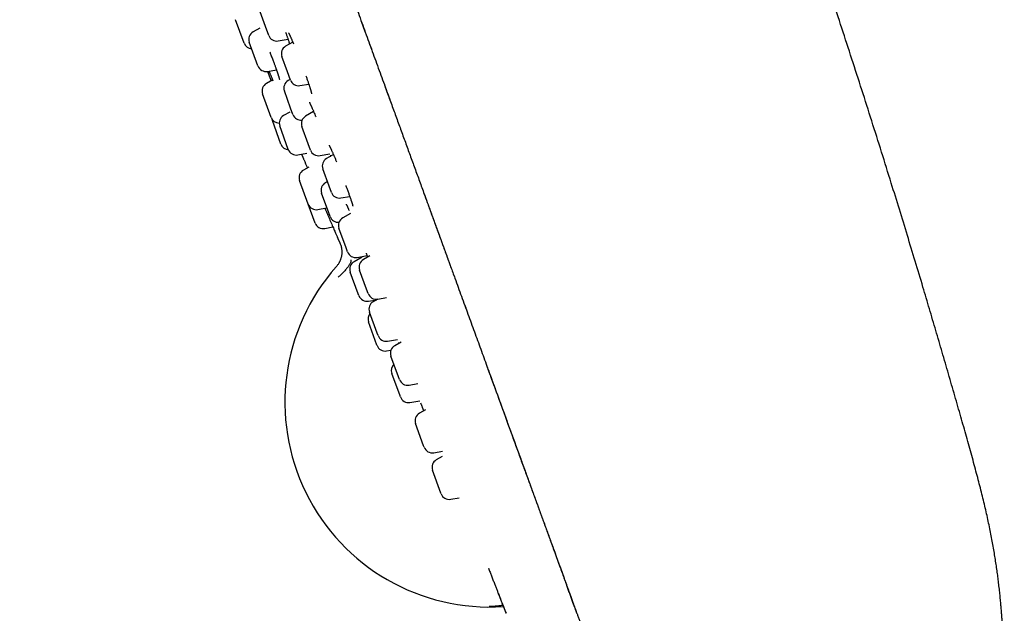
# Model space of a CAD drawing. Header units: millimetres. Extents: x 8 to 562, y 12 to 805.
# Tile 478 of 538: x 75 to 132, y 707 to 741. Entities that reach past the tile are written whole.
import ezdxf

# ---------------------------------------------------------------- set-up
doc = ezdxf.new("R2010")
doc.units = ezdxf.units.MM

msp = doc.modelspace()

# ---------------------------------------------------------------- linework, layer by layer
at = {"color": 7, "linetype": 'Continuous', "lineweight": 30}
for p, q in [((87.635, 739.797), (87.135, 741.17)), ((88.879, 740.766), (88.567, 741.623)), ((88.548, 740.677), (88.159, 740.458)), ((89.067, 740.25), (88.879, 740.766)), ((94.48, 741.018), (94.674, 740.487)), ((89.623, 739.928), (90.193, 740.029)), ((88.435, 738.478), (87.935, 739.851)), ((90.467, 739.868), (90.052, 739.628)), ((94.939, 739.757), (95.074, 739.389)), ((90.154, 738.139), (89.832, 739.024)), ((88.996, 738.158), (89.514, 738.255)), ((90.332, 737.651), (90.154, 738.139)), ((90.318, 737.69), (90.197, 737.621)), ((89.302, 737.659), (88.934, 737.453)), ((90.888, 737.33), (91.397, 737.42)), ((89.209, 735.473), (88.709, 736.846)), ((90.342, 736.015), (89.977, 737.017)), ((90.477, 735.644), (90.342, 736.015)), ((90.287, 735.782), (89.933, 735.583)), ((91.681, 735.812), (91.219, 735.545)), ((89.777, 733.912), (89.278, 735.285)), ((90.209, 733.603), (89.709, 734.976)), ((91.364, 733.939), (90.999, 734.941)), ((91.499, 733.568), (91.364, 733.939)), ((90.771, 733.283), (91.289, 733.38)), ((92.055, 733.247), (92.632, 733.348)), ((92.837, 733.307), (92.437, 733.076)), ((91.408, 732.579), (91.092, 732.401)), ((91.1, 733.042), (91.109, 733.017)), ((92.585, 731.462), (92.217, 732.472)), ((91.367, 730.421), (90.867, 731.794)), ((92.486, 731.732), (92.366, 731.662)), ((92.717, 731.099), (92.585, 731.462)), ((92.566, 729.903), (92.146, 731.058)), ((93.273, 730.778), (93.787, 730.868)), ((91.769, 729.316), (91.367, 730.421)), ((91.929, 730.101), (92.433, 730.195)), ((92.646, 729.686), (92.566, 729.903)), ((93.825, 729.868), (93.379, 729.61)), ((92.331, 728.996), (92.809, 729.085)), ((93.571, 727.875), (93.159, 729.006)), ((93.087, 728.445), (93.097, 728.419)), ((93.097, 728.42), (93.214, 728.154)), ((93.659, 727.634), (93.571, 727.875)), ((94.215, 727.312), (94.794, 727.414)), ((94.967, 727.401), (94.583, 727.179)), ((94.515, 727.333), (94.041, 727.06)), ((94.285, 725.183), (93.821, 726.456)), ((94.772, 725.453), (94.363, 726.575)), ((99.816, 726.358), (99.883, 726.175)), ((94.321, 725.083), (94.285, 725.183)), ((94.863, 725.202), (94.772, 725.453)), ((94.878, 724.761), (95.357, 724.846)), ((95.416, 724.88), (95.155, 724.729)), ((95.42, 724.881), (95.936, 724.972)), ((95.386, 722.887), (94.936, 724.125)), ((95.369, 722.203), (94.879, 723.55)), ((95.435, 722.753), (95.386, 722.887)), ((95.379, 722.177), (95.369, 722.203)), ((95.992, 722.431), (96.569, 722.533)), ((96.776, 722.376), (96.408, 722.164)), ((95.935, 721.856), (96.188, 721.9)), ((96.631, 720.343), (96.189, 721.56)), ((96.716, 719.234), (96.237, 720.55)), ((96.688, 720.187), (96.631, 720.343)), ((97.245, 719.866), (97.76, 719.957)), ((96.737, 719.177), (96.716, 719.234)), ((97.293, 718.856), (97.864, 718.956)), ((98.194, 718.427), (97.842, 718.224)), ((98.093, 716.328), (97.623, 717.62)), ((98.122, 716.247), (98.093, 716.328)), ((98.679, 715.926), (99.189, 716.016)), ((99.166, 715.704), (98.83, 715.51)), ((99.099, 713.563), (98.61, 714.906)), ((99.11, 713.533), (99.099, 713.563)), ((99.667, 713.212), (100.168, 713.3)), ((106.837, 707.07), (106.814, 707.134)), ((102.884, 706.579), (102.891, 706.562))]:
    msp.add_line(p, q, dxfattribs=at)
at = {"color": 7, "linetype": 'Continuous', "lineweight": 30, "flags": 128}
msp.add_lwpolyline([(88.986, 738.156), (89.13, 737.801), (89.208, 737.606)], dxfattribs=at)
at = {"color": 7, "linetype": 'Continuous', "lineweight": 30}
for centre, radius, start, end in [((88.405, 740.022), 0.5, 119.41476, 200), ((89.537, 740.421), 0.5, 200, 280), ((88.105, 739.969), 0.5, 200, 266.42182), ((90.302, 739.195), 0.5, 120, 200), ((88.904, 738.649), 0.5, 200, 280.58524), ((89.179, 737.017), 0.5, 119.34063, 200), ((90.447, 737.188), 0.5, 120, 200), ((90.802, 737.822), 0.5, 200, 280), ((89.679, 735.644), 0.5, 200, 270.00883), ((90.179, 735.147), 0.5, 119.41476, 200), ((90.947, 735.815), 0.5, 200, 277.73188), ((91.469, 735.112), 0.5, 120, 200), ((89.747, 735.456), 0.5, 188.46379, 200), ((90.247, 734.083), 0.5, 200, 266.47476), ((90.679, 733.774), 0.5, 200, 280.58524), ((91.969, 733.739), 0.5, 200, 280), ((388.068, 858.688), 322.456, 202.93788, 203.03226), ((92.687, 732.643), 0.5, 120, 200), ((91.337, 731.965), 0.5, 119.41476, 200), ((92.616, 731.229), 0.5, 120, 200), ((93.186, 731.27), 0.5, 200, 280), ((91.837, 730.592), 0.5, 200, 280.58524), ((93.116, 729.857), 0.5, 200, 275.43708), ((92.239, 729.487), 0.5, 200, 280.58524), ((93.629, 729.177), 0.5, 120, 200), ((94.129, 727.805), 0.5, 200, 280), ((94.291, 726.627), 0.5, 120, 200), ((94.833, 726.746), 0.5, 120, 200), ((101.943, 718.863), 11.936, 138.52947, 273.82088), ((94.791, 725.254), 0.5, 200, 280), ((95.333, 725.373), 0.5, 200, 280), ((95.405, 724.296), 0.5, 120, 200), ((95.349, 723.721), 0.5, 140, 200), ((95.905, 722.924), 0.5, 200, 280), ((95.848, 722.348), 0.5, 200, 280), ((96.658, 721.731), 0.5, 120, 200), ((96.707, 720.721), 0.5, 133.57818, 200), ((97.158, 720.358), 0.5, 200, 280), ((97.206, 719.348), 0.5, 200, 280), ((98.092, 717.791), 0.5, 120, 200), ((98.592, 716.418), 0.5, 200, 280), ((99.08, 715.077), 0.5, 120, 200), ((99.58, 713.704), 0.5, 200, 280)]:
    msp.add_arc(centre, radius, start, end, dxfattribs=at)
for points, knots in [([(129.217, 718.615), (129.157, 718.826), (128.976, 719.46), (128.672, 720.516), (128.304, 721.784), (127.934, 723.048), (127.56, 724.314), (127.16, 725.659), (126.731, 727.088), (126.273, 728.6), (125.808, 730.118), (125.308, 731.737), (124.772, 733.455), (124.2, 735.268), (123.624, 737.075), (123.044, 738.875), (122.461, 740.668), (121.807, 742.655), (121.079, 744.839), (120.275, 747.219), (119.461, 749.599), (118.636, 751.978), (117.8, 754.358), (116.954, 756.736), (116.097, 759.112), (115.245, 761.445), (114.398, 763.735), (113.557, 765.981), (112.708, 768.221), (111.852, 770.455), (110.989, 772.682), (110.18, 774.746), (109.426, 776.65), (108.728, 778.396), (108.023, 780.144), (107.31, 781.896), (106.589, 783.651), (105.922, 785.26), (105.312, 786.722), (104.761, 788.035), (104.207, 789.344), (103.653, 790.646), (103.099, 791.94), (102.545, 793.225), (101.991, 794.502), (101.457, 795.723), (100.944, 796.891), (100.45, 798.009), (99.952, 799.131), (99.485, 800.177), (99.049, 801.15), (98.645, 802.048), (98.313, 802.782), (98.117, 803.216), (98.057, 803.349)], [0, 0, 0, 0, 0.007256, 0.021905, 0.036495, 0.051065, 0.065654, 0.0803, 0.097676, 0.115168, 0.132749, 0.150392, 0.171437, 0.192486, 0.213492, 0.234418, 0.255272, 0.276072, 0.303879, 0.331673, 0.359499, 0.387373, 0.415286, 0.443226, 0.47118, 0.499137, 0.525696, 0.552237, 0.578748, 0.60522, 0.631648, 0.658059, 0.678826, 0.699627, 0.720481, 0.741408, 0.762415, 0.783464, 0.799251, 0.815016, 0.830741, 0.846406, 0.861991, 0.877477, 0.892871, 0.908213, 0.921707, 0.935225, 0.9488, 0.96246, 0.973274, 0.984173, 0.995175, 1, 1, 1, 1]), ([(74.559, 795.752), (74.559, 795.752), (74.558, 795.754), (74.561, 795.747), (74.567, 795.731), (74.577, 795.702), (74.592, 795.662), (74.611, 795.61), (74.633, 795.547), (74.66, 795.473), (74.691, 795.388), (74.727, 795.291), (74.767, 795.181), (74.811, 795.058), (74.861, 794.923), (74.914, 794.776), (74.972, 794.616), (75.035, 794.444), (75.095, 794.281), (75.149, 794.13), (75.198, 793.996), (75.25, 793.853), (75.306, 793.698), (75.366, 793.533), (75.43, 793.36), (75.495, 793.179), (75.564, 792.991), (75.637, 792.791), (75.714, 792.579), (75.791, 792.367), (75.868, 792.156), (75.943, 791.95), (76.021, 791.734), (76.103, 791.509), (76.189, 791.274), (76.277, 791.033), (76.366, 790.787), (76.457, 790.536), (76.552, 790.277), (76.65, 790.008), (76.75, 789.733), (76.851, 789.453), (76.955, 789.169), (77.062, 788.875), (77.172, 788.574), (77.284, 788.264), (77.398, 787.951), (77.513, 787.637), (77.627, 787.322), (77.745, 786.999), (77.865, 786.669), (77.988, 786.332), (78.113, 785.987), (78.241, 785.636), (78.371, 785.277), (78.504, 784.912), (78.639, 784.543), (78.774, 784.17), (78.912, 783.793), (79.051, 783.411), (79.198, 783.006), (79.354, 782.577), (79.519, 782.123), (79.687, 781.664), (79.856, 781.198), (80.028, 780.727), (80.201, 780.25), (80.377, 779.768), (80.557, 779.273), (80.742, 778.765), (80.931, 778.245), (81.122, 777.721), (81.314, 777.192), (81.508, 776.659), (81.709, 776.107), (81.918, 775.534), (82.133, 774.941), (82.35, 774.345), (82.568, 773.746), (82.787, 773.144), (83.007, 772.54), (83.236, 771.913), (83.472, 771.264), (83.717, 770.592), (83.962, 769.918), (84.208, 769.242), (84.494, 768.455), (84.821, 767.556), (85.189, 766.546), (85.558, 765.533), (85.927, 764.52), (86.296, 763.504), (86.677, 762.458), (87.069, 761.38), (87.473, 760.271), (87.877, 759.161), (88.281, 758.05), (88.684, 756.944), (89.084, 755.845), (89.482, 754.752), (89.88, 753.658), (90.281, 752.556), (90.685, 751.447), (91.091, 750.33), (91.498, 749.214), (91.904, 748.097), (92.31, 746.981), (92.716, 745.865), (93.122, 744.749), (93.528, 743.634), (93.934, 742.521), (94.339, 741.408), (94.743, 740.296), (95.148, 739.185), (95.552, 738.075), (95.913, 737.082), (96.232, 736.206), (96.509, 735.446), (96.785, 734.687), (97.061, 733.929), (97.336, 733.171), (97.612, 732.415), (97.886, 731.66), (98.154, 730.926), (98.414, 730.212), (98.666, 729.518), (98.917, 728.828), (99.168, 728.14), (99.417, 727.455), (99.665, 726.774), (99.894, 726.146), (100.104, 725.569), (100.295, 725.043), (100.485, 724.521), (100.674, 724.001), (100.862, 723.486), (101.048, 722.974), (101.233, 722.466), (101.416, 721.963), (101.597, 721.465), (101.777, 720.972), (101.954, 720.485), (102.129, 720.003), (102.302, 719.528), (102.469, 719.071), (102.628, 718.633), (102.781, 718.214), (102.931, 717.8), (103.079, 717.393), (103.225, 716.992), (103.373, 716.586), (103.523, 716.175), (103.673, 715.762), (103.82, 715.357), (103.964, 714.961), (104.104, 714.577), (104.24, 714.204), (104.371, 713.843), (104.5, 713.491), (104.625, 713.146), (104.748, 712.807), (104.869, 712.477), (104.986, 712.156), (105.099, 711.844), (105.209, 711.543), (105.315, 711.251), (105.418, 710.969), (105.517, 710.697), (105.612, 710.434), (105.704, 710.182), (105.792, 709.94), (105.877, 709.707), (105.958, 709.484), (106.038, 709.264), (106.118, 709.046), (106.196, 708.831), (106.27, 708.628), (106.34, 708.433), (106.384, 708.312), (106.407, 708.251)], [0, 0, 0, 0, 0.000001, 0.008782, 0.017563, 0.026344, 0.035124, 0.043904, 0.052527, 0.06115, 0.069774, 0.078397, 0.087199, 0.096001, 0.104803, 0.113602, 0.122401, 0.1312, 0.139999, 0.145748, 0.151497, 0.157247, 0.162997, 0.168746, 0.174495, 0.179915, 0.185335, 0.190756, 0.196177, 0.201598, 0.206115, 0.210633, 0.21515, 0.219668, 0.224187, 0.228705, 0.232964, 0.237223, 0.241481, 0.245739, 0.249997, 0.254094, 0.258192, 0.26229, 0.266388, 0.270486, 0.274584, 0.278449, 0.282313, 0.286177, 0.290041, 0.293905, 0.29777, 0.301635, 0.305498, 0.309361, 0.313223, 0.317016, 0.320809, 0.324602, 0.328396, 0.332708, 0.33702, 0.341332, 0.345645, 0.349959, 0.354272, 0.358586, 0.3629, 0.367418, 0.371935, 0.376451, 0.380967, 0.385483, 0.389999, 0.394926, 0.399854, 0.404783, 0.409711, 0.414639, 0.419567, 0.424494, 0.429915, 0.435336, 0.440757, 0.446178, 0.451599, 0.459666, 0.467731, 0.475797, 0.483864, 0.491931, 0.499998, 0.508779, 0.51756, 0.52634, 0.535121, 0.543901, 0.552525, 0.56115, 0.569774, 0.578398, 0.587198, 0.595998, 0.604798, 0.613598, 0.622399, 0.631199, 0.639999, 0.648799, 0.657598, 0.666397, 0.675197, 0.683999, 0.692801, 0.701601, 0.70765, 0.713699, 0.719749, 0.725799, 0.731849, 0.737897, 0.743944, 0.749992, 0.755593, 0.761195, 0.766798, 0.7724, 0.778001, 0.783601, 0.7892, 0.793598, 0.797997, 0.802395, 0.806794, 0.811194, 0.815596, 0.82, 0.824402, 0.828802, 0.833202, 0.837601, 0.841999, 0.846398, 0.850797, 0.854831, 0.858865, 0.862898, 0.866932, 0.870965, 0.874998, 0.879388, 0.883779, 0.88817, 0.892562, 0.896953, 0.901265, 0.905576, 0.909887, 0.914197, 0.918596, 0.922996, 0.927396, 0.931796, 0.936197, 0.940598, 0.945, 0.949401, 0.953802, 0.958202, 0.962601, 0.966999, 0.971398, 0.975797, 0.980638, 0.985479, 0.99032, 0.995161, 1, 1, 1, 1]), ([(90.053, 740.437), (90.063, 740.409), (90.083, 740.352), (90.111, 740.27), (90.137, 740.195), (90.161, 740.124), (90.184, 740.055), (90.208, 739.983), (90.229, 739.92), (90.247, 739.867), (90.26, 739.824), (90.272, 739.789), (90.278, 739.768), (90.281, 739.76)], [0, 0, 0, 0, 0.1074108, 0.2174292, 0.3184763, 0.4116835, 0.5102865, 0.6181223, 0.7351609, 0.8076787, 0.8833134, 0.9556456, 1, 1, 1, 1]), ([(90.216, 740.405), (90.216, 740.405), (90.216, 740.406), (90.218, 740.402), (90.223, 740.393), (90.232, 740.379), (90.242, 740.359), (90.254, 740.335), (90.268, 740.309), (90.282, 740.279), (90.296, 740.25), (90.31, 740.22), (90.324, 740.19), (90.338, 740.159), (90.355, 740.123), (90.374, 740.081), (90.395, 740.034), (90.424, 739.968), (90.461, 739.882), (90.493, 739.807), (90.509, 739.77)], [0, 0, 0, 0, 0.018078, 0.055239, 0.094852, 0.160138, 0.22078, 0.276739, 0.337655, 0.392194, 0.442854, 0.489992, 0.533589, 0.574335, 0.620276, 0.672825, 0.726662, 0.780884, 0.890529, 1, 1, 1, 1]), ([(89.127, 739.294), (89.137, 739.268), (89.161, 739.207), (89.197, 739.113), (89.24, 739.003), (89.283, 738.891), (89.325, 738.777), (89.362, 738.679), (89.393, 738.594), (89.421, 738.518), (89.448, 738.442), (89.471, 738.376), (89.491, 738.322), (89.506, 738.278), (89.521, 738.234), (89.536, 738.191), (89.55, 738.15), (89.561, 738.116), (89.57, 738.089), (89.577, 738.068), (89.583, 738.05), (89.589, 738.032), (89.596, 738.012), (89.604, 737.985), (89.615, 737.953), (89.625, 737.918), (89.636, 737.883), (89.646, 737.851), (89.654, 737.823), (89.66, 737.8), (89.666, 737.781), (89.67, 737.765), (89.673, 737.753), (89.675, 737.743), (89.677, 737.734), (89.68, 737.725), (89.682, 737.715), (89.684, 737.705), (89.686, 737.696), (89.687, 737.69), (89.687, 737.69), (89.687, 737.689)], [0, 0, 0, 0, 0.032936, 0.078291, 0.12161, 0.17622, 0.227258, 0.274741, 0.311892, 0.346874, 0.383989, 0.424561, 0.447194, 0.470775, 0.495304, 0.520779, 0.545637, 0.56723, 0.583025, 0.596422, 0.60742, 0.617338, 0.631385, 0.650094, 0.673458, 0.701471, 0.73038, 0.75862, 0.784154, 0.806986, 0.827119, 0.844268, 0.858817, 0.870769, 0.881815, 0.896664, 0.914006, 0.933831, 0.95471, 0.980877, 1, 1, 1, 1]), ([(89.074, 738.172), (89.077, 738.166), (89.085, 738.148), (89.101, 738.113), (89.123, 738.067), (89.147, 738.012), (89.173, 737.953), (89.203, 737.887), (89.235, 737.813), (89.27, 737.732), (89.299, 737.665), (89.317, 737.625), (89.322, 737.612)], [0, 0, 0, 0, 0.060687, 0.158761, 0.265918, 0.379365, 0.48928, 0.594818, 0.720586, 0.839531, 0.951657, 1, 1, 1, 1]), ([(91.235, 737.887), (91.244, 737.862), (91.265, 737.804), (91.295, 737.716), (91.327, 737.625), (91.358, 737.535), (91.387, 737.448), (91.414, 737.368), (91.436, 737.299), (91.455, 737.243), (91.469, 737.197), (91.481, 737.16), (91.491, 737.127), (91.5, 737.096), (91.509, 737.069), (91.516, 737.043), (91.524, 737.017), (91.531, 736.991), (91.539, 736.964), (91.546, 736.938), (91.552, 736.913), (91.557, 736.891), (91.561, 736.874), (91.564, 736.862), (91.565, 736.855), (91.565, 736.853), (91.565, 736.853), (91.565, 736.854)], [0, 0, 0, 0, 0.047382, 0.107131, 0.167716, 0.224788, 0.290668, 0.350479, 0.404213, 0.451856, 0.48936, 0.522588, 0.553613, 0.582592, 0.612208, 0.638807, 0.668372, 0.700905, 0.736403, 0.775747, 0.816763, 0.861395, 0.909595, 0.940068, 0.969469, 0.99708, 1, 1, 1, 1]), ([(95.812, 737.361), (95.865, 737.213), (95.98, 736.9), (96.093, 736.587), (96.153, 736.422)], [0, 0, 0, 0, 0.472491, 1, 1, 1, 1]), ([(91.433, 736.355), (91.433, 736.355), (91.432, 736.355), (91.434, 736.352), (91.438, 736.346), (91.444, 736.334), (91.452, 736.319), (91.462, 736.301), (91.471, 736.281), (91.481, 736.261), (91.49, 736.242), (91.499, 736.224), (91.506, 736.208), (91.513, 736.194), (91.518, 736.182), (91.525, 736.167), (91.535, 736.146), (91.548, 736.117), (91.564, 736.081), (91.583, 736.039), (91.605, 735.987), (91.633, 735.923), (91.667, 735.846), (91.704, 735.758), (91.742, 735.666), (91.779, 735.579), (91.801, 735.524), (91.812, 735.499)], [0, 0, 0, 0, 0.002208, 0.037818, 0.078291, 0.120997, 0.165307, 0.211221, 0.24671, 0.282363, 0.314192, 0.341588, 0.364538, 0.38303, 0.397235, 0.411745, 0.43982, 0.473882, 0.513811, 0.557501, 0.60422, 0.666869, 0.734228, 0.806265, 0.882939, 0.947583, 1, 1, 1, 1]), ([(92.581, 733.849), (92.581, 733.849), (92.581, 733.85), (92.583, 733.847), (92.588, 733.838), (92.596, 733.823), (92.606, 733.806), (92.617, 733.786), (92.629, 733.762), (92.641, 733.738), (92.653, 733.713), (92.663, 733.692), (92.671, 733.675), (92.678, 733.661), (92.685, 733.646), (92.694, 733.627), (92.704, 733.604), (92.717, 733.576), (92.737, 733.533), (92.762, 733.477), (92.792, 733.408), (92.822, 733.341), (92.851, 733.274), (92.881, 733.204), (92.913, 733.128), (92.948, 733.047), (92.982, 732.966), (93.004, 732.912), (93.014, 732.887)], [0, 0, 0, 0, 0.003906, 0.043434, 0.084995, 0.127528, 0.169433, 0.21068, 0.251254, 0.29038, 0.324273, 0.352409, 0.371934, 0.387264, 0.403439, 0.423822, 0.448415, 0.477222, 0.50971, 0.572948, 0.631713, 0.685984, 0.735745, 0.784818, 0.83855, 0.89699, 0.952005, 1, 1, 1, 1]), ([(90.982, 733.322), (90.994, 733.293), (91.02, 733.231), (91.051, 733.156), (91.077, 733.094), (91.095, 733.049), (91.107, 733.022), (91.108, 733.018), (91.109, 733.017)], [0, 0, 0, 0, 0.152428, 0.323186, 0.492672, 0.661216, 0.829954, 1, 1, 1, 1]), ([(90.984, 733.323), (90.986, 733.316), (90.998, 733.287), (91.017, 733.242), (91.038, 733.191), (91.056, 733.148), (91.071, 733.113), (91.083, 733.083), (91.092, 733.061), (91.098, 733.046), (91.099, 733.043), (91.1, 733.042)], [0, 0, 0, 0, 0.037227, 0.157573, 0.283548, 0.392861, 0.506139, 0.623419, 0.744759, 0.870242, 1, 1, 1, 1]), ([(92.66, 733.268), (92.665, 733.252), (92.672, 733.234), (92.677, 733.218), (92.678, 733.215)], [0, 0, 0, 0, 0.854142, 1, 1, 1, 1]), ([(93.555, 731.511), (93.559, 731.499), (93.576, 731.456), (93.602, 731.384), (93.637, 731.288), (93.673, 731.192), (93.709, 731.091), (93.744, 730.994), (93.778, 730.895), (93.812, 730.797), (93.839, 730.718), (93.86, 730.657), (93.873, 730.614), (93.885, 730.578), (93.895, 730.548), (93.902, 730.524), (93.908, 730.506), (93.913, 730.492), (93.917, 730.478), (93.922, 730.461), (93.928, 730.44), (93.935, 730.417), (93.942, 730.393), (93.95, 730.365), (93.957, 730.337), (93.963, 730.315), (93.965, 730.302), (93.966, 730.298), (93.966, 730.299), (93.966, 730.299)], [0, 0, 0, 0, 0.018792, 0.068989, 0.116758, 0.176674, 0.233064, 0.292066, 0.354776, 0.421203, 0.491356, 0.527841, 0.563423, 0.594476, 0.620902, 0.642701, 0.659873, 0.671239, 0.6851, 0.703442, 0.726265, 0.753564, 0.784956, 0.81687, 0.871856, 0.925727, 0.960904, 0.995508, 1, 1, 1, 1]), ([(98.109, 731.05), (98.173, 730.874), (98.317, 730.476), (98.547, 729.845), (98.798, 729.156), (99.053, 728.455), (99.307, 727.757), (99.503, 727.22), (99.613, 726.916), (99.64, 726.843)], [0, 0, 0, 0, 0.124291, 0.280182, 0.446845, 0.613501, 0.780144, 0.946779, 1, 1, 1, 1]), ([(93.573, 730.42), (93.573, 730.42), (93.573, 730.42), (93.576, 730.414), (93.58, 730.407), (93.585, 730.398), (93.591, 730.385), (93.598, 730.371), (93.606, 730.356), (93.614, 730.339), (93.623, 730.32), (93.634, 730.298), (93.647, 730.271), (93.662, 730.238), (93.679, 730.2), (93.699, 730.157), (93.721, 730.107), (93.738, 730.069), (93.747, 730.048)], [0, 0, 0, 0, 0.039435, 0.095876, 0.14796, 0.210559, 0.265316, 0.316971, 0.368775, 0.420719, 0.472901, 0.529432, 0.592408, 0.661811, 0.73762, 0.819607, 0.90175, 1, 1, 1, 1]), ([(92.334, 730.177), (92.346, 730.149), (92.384, 730.061), (92.448, 729.913), (92.525, 729.736), (92.6, 729.564), (92.672, 729.399), (92.739, 729.243), (92.803, 729.097), (92.861, 728.961), (92.915, 728.838), (92.962, 728.73), (93.003, 728.636), (93.036, 728.558), (93.063, 728.497), (93.083, 728.452), (93.095, 728.425), (93.096, 728.421), (93.097, 728.42)], [0, 0, 0, 0, 0.029984, 0.093956, 0.15861, 0.224574, 0.288907, 0.353025, 0.41752, 0.482978, 0.547797, 0.612116, 0.676461, 0.741352, 0.806439, 0.870979, 0.935448, 1, 1, 1, 1]), ([(93.214, 728.154), (93.227, 728.123), (93.252, 728.063), (93.281, 727.97), (93.302, 727.878), (93.316, 727.789), (93.324, 727.704), (93.326, 727.617), (93.323, 727.531), (93.314, 727.447), (93.3, 727.37), (93.284, 727.301), (93.266, 727.237), (93.245, 727.177), (93.224, 727.123), (93.202, 727.073), (93.176, 727.022), (93.144, 726.964), (93.104, 726.901), (93.056, 726.834), (93.019, 726.79), (93, 726.767)], [0, 0, 0, 0, 0.0674336, 0.1329641, 0.1962717, 0.2570736, 0.3151265, 0.3702278, 0.4322217, 0.4895202, 0.5419781, 0.5895081, 0.6320688, 0.6782726, 0.7167446, 0.7500639, 0.7884853, 0.8329522, 0.8832385, 0.9390469, 1, 1, 1, 1]), ([(94.739, 727.565), (94.745, 727.55), (94.757, 727.517), (94.774, 727.469), (94.793, 727.418), (94.811, 727.368), (94.822, 727.336), (94.828, 727.32)], [0, 0, 0, 0, 0.168831, 0.372624, 0.572538, 0.791409, 1, 1, 1, 1]), ([(93.844, 727.16), (93.848, 727.152), (93.855, 727.135), (93.856, 727.102), (93.85, 727.062), (93.835, 727.016), (93.812, 726.962), (93.78, 726.903), (93.739, 726.838), (93.69, 726.768), (93.634, 726.694), (93.571, 726.617), (93.501, 726.538), (93.428, 726.458), (93.35, 726.379), (93.27, 726.301), (93.189, 726.225), (93.134, 726.176), (93.107, 726.152)], [0, 0, 0, 0, 0.058007, 0.117694, 0.1789, 0.241433, 0.305069, 0.369559, 0.434631, 0.499997, 0.565364, 0.630436, 0.694926, 0.758563, 0.821097, 0.882304, 0.941992, 1, 1, 1, 1]), ([(100.082, 725.629), (100.104, 725.567), (100.192, 725.326), (100.345, 724.905), (100.475, 724.548), (100.541, 724.368)], [0, 0, 0, 0, 0.146106, 0.568639, 1, 1, 1, 1]), ([(96.637, 722.352), (96.642, 722.338), (96.648, 722.322), (96.653, 722.307), (96.654, 722.306)], [0, 0, 0, 0, 0.8951019, 1, 1, 1, 1]), ([(101.747, 721.052), (101.789, 720.937), (101.893, 720.653), (102.055, 720.208), (102.234, 719.716), (102.411, 719.23), (102.585, 718.751), (102.757, 718.278), (102.922, 717.825), (103.08, 717.391), (103.231, 716.977), (103.379, 716.57), (103.524, 716.171), (103.666, 715.781), (103.804, 715.401), (103.939, 715.031), (104.07, 714.672), (104.197, 714.322), (104.321, 713.981), (104.442, 713.649), (104.56, 713.325), (104.678, 713), (104.797, 712.673), (104.916, 712.346), (105.032, 712.029), (105.143, 711.722), (105.252, 711.425), (105.356, 711.139), (105.456, 710.863), (105.552, 710.598), (105.645, 710.345), (105.732, 710.104), (105.815, 709.876), (105.894, 709.659), (105.97, 709.451), (106.042, 709.252), (106.112, 709.061), (106.179, 708.877), (106.242, 708.702), (106.303, 708.536), (106.359, 708.382), (106.394, 708.287), (106.41, 708.242)], [0, 0, 0, 0, 0.017787, 0.043808, 0.069825, 0.095852, 0.12191, 0.14805, 0.174254, 0.198311, 0.222387, 0.246463, 0.270523, 0.294551, 0.318533, 0.342208, 0.365835, 0.389428, 0.412997, 0.436553, 0.460108, 0.483672, 0.509613, 0.535592, 0.561645, 0.587767, 0.613933, 0.640123, 0.666311, 0.692475, 0.71859, 0.744632, 0.770157, 0.795652, 0.821125, 0.846584, 0.872499, 0.898413, 0.924331, 0.95026, 0.976202, 1, 1, 1, 1]), ([(97.915, 718.826), (97.926, 718.797), (97.945, 718.747), (97.97, 718.683), (97.99, 718.631), (98.007, 718.585), (98.022, 718.545), (98.035, 718.511), (98.045, 718.482), (98.054, 718.458), (98.061, 718.438), (98.067, 718.422), (98.072, 718.409), (98.075, 718.398), (98.079, 718.388), (98.081, 718.38), (98.084, 718.372), (98.086, 718.365), (98.086, 718.364), (98.087, 718.364)], [0, 0, 0, 0, 0.114367, 0.197922, 0.279893, 0.356667, 0.428244, 0.494623, 0.555798, 0.611686, 0.662176, 0.707298, 0.747079, 0.78154, 0.811972, 0.849173, 0.895552, 0.951032, 1, 1, 1, 1]), ([(131.874, 698.649), (131.876, 698.766), (131.881, 698.996), (131.888, 699.333), (131.895, 699.658), (131.901, 699.968), (131.906, 700.265), (131.91, 700.549), (131.914, 700.812), (131.916, 701.055), (131.918, 701.28), (131.92, 701.492), (131.921, 701.694), (131.921, 701.884), (131.921, 702.061), (131.921, 702.226), (131.92, 702.378), (131.92, 702.52), (131.919, 702.65), (131.918, 702.77), (131.916, 702.88), (131.915, 702.986), (131.914, 703.087), (131.912, 703.183), (131.911, 703.261), (131.91, 703.322), (131.909, 703.369), (131.908, 703.41), (131.908, 703.443), (131.907, 703.467), (131.907, 703.486), (131.906, 703.51), (131.906, 703.546), (131.905, 703.595), (131.903, 703.654), (131.902, 703.725), (131.9, 703.807), (131.897, 703.899), (131.894, 704.002), (131.891, 704.115), (131.887, 704.238), (131.883, 704.371), (131.878, 704.514), (131.872, 704.667), (131.866, 704.828), (131.859, 704.997), (131.85, 705.174), (131.841, 705.36), (131.83, 705.56), (131.818, 705.775), (131.804, 706.005), (131.788, 706.245), (131.77, 706.495), (131.749, 706.756), (131.725, 707.043), (131.696, 707.36), (131.662, 707.706), (131.623, 708.066), (131.58, 708.425), (131.535, 708.784), (131.486, 709.14), (131.432, 709.507), (131.373, 709.885), (131.308, 710.273), (131.237, 710.671), (131.16, 711.08), (131.076, 711.5), (130.986, 711.929), (130.889, 712.369), (130.785, 712.82), (130.674, 713.28), (130.557, 713.751), (130.434, 714.232), (130.305, 714.723), (130.168, 715.233), (130.023, 715.761), (129.871, 716.31), (129.714, 716.869), (129.553, 717.441), (129.387, 718.024), (129.274, 718.417), (129.218, 718.615)], [0, 0, 0, 0, 0.017335, 0.034005, 0.050009, 0.065345, 0.080012, 0.09401, 0.107339, 0.118968, 0.130034, 0.140537, 0.150477, 0.159856, 0.168672, 0.17672, 0.184236, 0.191221, 0.197674, 0.203596, 0.208989, 0.213942, 0.219226, 0.223975, 0.228191, 0.230744, 0.233051, 0.235114, 0.236789, 0.237906, 0.238681, 0.239572, 0.241547, 0.243961, 0.246815, 0.250362, 0.254414, 0.258971, 0.264035, 0.269604, 0.275679, 0.28226, 0.289344, 0.296893, 0.3049, 0.31321, 0.321961, 0.331155, 0.340791, 0.351643, 0.363005, 0.374879, 0.387262, 0.400157, 0.413561, 0.430014, 0.447174, 0.465043, 0.483618, 0.500799, 0.518542, 0.536846, 0.55571, 0.575133, 0.595116, 0.61566, 0.636766, 0.658435, 0.680669, 0.703469, 0.726836, 0.75077, 0.775272, 0.800341, 0.825975, 0.853436, 0.881514, 0.910208, 0.93952, 0.96945, 1, 1, 1, 1]), ([(129.218, 718.615), (129.218, 718.615), (129.218, 718.615), (129.218, 718.615), (129.218, 718.615)], [0, 0, 0, 0, 0.594969, 1, 1, 1, 1]), ([(101.87, 709.194), (101.87, 709.192), (101.901, 709.112), (101.959, 708.962), (102.046, 708.735), (102.132, 708.514), (102.215, 708.298), (102.294, 708.094), (102.369, 707.903), (102.417, 707.779), (102.439, 707.72), (102.44, 707.718)], [0, 0, 0, 0, 0.00193, 0.134318, 0.2667, 0.412329, 0.557939, 0.703559, 0.849179, 0.994786, 1, 1, 1, 1]), ([(107.017, 706.573), (106.99, 706.648), (106.926, 706.825), (106.837, 707.068), (106.748, 707.315), (106.664, 707.545), (106.581, 707.773), (106.496, 708.005), (106.436, 708.169), (106.407, 708.251)], [0, 0, 0, 0, 0.111251, 0.263139, 0.410266, 0.556074, 0.703291, 0.851641, 1, 1, 1, 1]), ([(106.407, 708.251), (106.43, 708.187), (106.477, 708.059), (106.541, 707.881), (106.602, 707.714), (106.642, 707.604), (106.661, 707.552), (106.662, 707.549)], [0, 0, 0, 0, 0.246311, 0.492627, 0.738983, 0.985399, 1, 1, 1, 1]), ([(102.44, 707.718), (102.455, 707.68), (102.486, 707.6), (102.53, 707.488), (102.572, 707.38), (102.612, 707.278), (102.649, 707.183), (102.683, 707.095), (102.707, 707.035), (102.722, 706.997), (102.729, 706.978), (102.736, 706.96), (102.743, 706.943), (102.749, 706.926), (102.756, 706.909), (102.763, 706.89), (102.771, 706.87), (102.779, 706.849), (102.788, 706.826), (102.797, 706.804), (102.806, 706.78), (102.815, 706.757), (102.825, 706.733), (102.834, 706.709), (102.843, 706.686), (102.852, 706.663), (102.861, 706.64), (102.869, 706.619), (102.877, 706.599), (102.881, 706.587), (102.884, 706.581)], [0, 0, 0, 0, 0.064225, 0.131839, 0.199445, 0.267054, 0.334592, 0.401253, 0.466825, 0.482815, 0.49874, 0.514598, 0.530392, 0.546119, 0.562058, 0.579171, 0.59945, 0.621253, 0.644582, 0.669441, 0.695833, 0.723759, 0.753224, 0.784232, 0.816787, 0.850892, 0.885904, 0.922422, 0.960452, 1, 1, 1, 1]), ([(102.443, 707.709), (102.472, 707.636), (102.553, 707.426), (102.66, 707.152), (102.765, 706.884), (102.845, 706.681), (102.876, 706.601), (102.891, 706.561)], [0, 0, 0, 0, 0.117884, 0.337204, 0.557136, 0.777971, 1, 1, 1, 1]), ([(106.661, 707.552), (106.676, 707.511), (106.707, 707.427), (106.75, 707.308), (106.792, 707.193), (106.839, 707.063), (106.891, 706.921), (106.939, 706.789), (106.966, 706.714), (106.977, 706.684)], [0, 0, 0, 0, 0.1216044, 0.2463789, 0.3710818, 0.4957194, 0.685963, 0.8760914, 1, 1, 1, 1]), ([(106.662, 707.549), (106.662, 707.549), (106.662, 707.549), (106.663, 707.548), (106.663, 707.548)], [0, 0, 0, 0, 0.836434, 1, 1, 1, 1]), ([(102.718, 707.043), (102.717, 707.04), (102.714, 707.033), (102.677, 707.021), (102.614, 707.008), (102.525, 706.995), (102.408, 706.982), (102.265, 706.969), (102.096, 706.959), (101.966, 706.955), (101.9, 706.954)], [0, 0, 0, 0, 0.1293901, 0.2524982, 0.3727711, 0.4921645, 0.612683, 0.7362866, 0.8648469, 1, 1, 1, 1]), ([(106.977, 706.684), (106.965, 706.717), (106.936, 706.796), (106.888, 706.927), (106.851, 707.031), (106.832, 707.082)], [0, 0, 0, 0, 0.270021, 0.645152, 1, 1, 1, 1]), ([(107.021, 706.562), (107.022, 706.561), (107.03, 706.539), (107.05, 706.484), (107.081, 706.397), (107.116, 706.3), (107.151, 706.203), (107.186, 706.109), (107.219, 706.016), (107.247, 705.939), (107.268, 705.879), (107.284, 705.835), (107.3, 705.792), (107.315, 705.75), (107.329, 705.71), (107.341, 705.678), (107.351, 705.651), (107.358, 705.631), (107.364, 705.613), (107.37, 705.597), (107.376, 705.582), (107.38, 705.57), (107.385, 705.557), (107.39, 705.543), (107.396, 705.524), (107.405, 705.5), (107.415, 705.472), (107.426, 705.442), (107.436, 705.414), (107.446, 705.386), (107.456, 705.358), (107.466, 705.331), (107.473, 705.31), (107.479, 705.294), (107.483, 705.281), (107.488, 705.266), (107.495, 705.248), (107.502, 705.227), (107.511, 705.202), (107.522, 705.17), (107.536, 705.13), (107.553, 705.082), (107.572, 705.027), (107.592, 704.967), (107.614, 704.905), (107.645, 704.814), (107.685, 704.693), (107.735, 704.541), (107.784, 704.387), (107.823, 704.263), (107.851, 704.17), (107.869, 704.109), (107.887, 704.052), (107.901, 704.003), (107.913, 703.962), (107.923, 703.929), (107.931, 703.9), (107.939, 703.876), (107.944, 703.856), (107.949, 703.84), (107.953, 703.826), (107.958, 703.81), (107.964, 703.786), (107.974, 703.753), (107.985, 703.712), (107.999, 703.664), (108.021, 703.583), (108.052, 703.469), (108.092, 703.321), (108.132, 703.164), (108.171, 703.011), (108.207, 702.861), (108.241, 702.717), (108.274, 702.572), (108.305, 702.436), (108.332, 702.311), (108.356, 702.2), (108.376, 702.102), (108.39, 702.029), (108.398, 701.992), (108.4, 701.981)], [0, 0, 0, 0, 0.000523, 0.024008, 0.057932, 0.09055, 0.121782, 0.151565, 0.179848, 0.206591, 0.219577, 0.232154, 0.244322, 0.256077, 0.267024, 0.276757, 0.282631, 0.287959, 0.292741, 0.29698, 0.300677, 0.303832, 0.306793, 0.309853, 0.314314, 0.320166, 0.32734, 0.334398, 0.340729, 0.346338, 0.352883, 0.358113, 0.362176, 0.365107, 0.367627, 0.370852, 0.374946, 0.37991, 0.385741, 0.392439, 0.402215, 0.413391, 0.425965, 0.439854, 0.453972, 0.467984, 0.500609, 0.532706, 0.564315, 0.595477, 0.607606, 0.61967, 0.630972, 0.640998, 0.64818, 0.65452, 0.660016, 0.664666, 0.668468, 0.671422, 0.673633, 0.676396, 0.681194, 0.687471, 0.695232, 0.704484, 0.715227, 0.741057, 0.767787, 0.795403, 0.823886, 0.847283, 0.871208, 0.895282, 0.917931, 0.939025, 0.958285, 0.976162, 0.99272, 1, 1, 1, 1])]:
    msp.add_open_spline(points, degree=3, knots=knots, dxfattribs=at)

doc.saveas('drawing.dxf')
